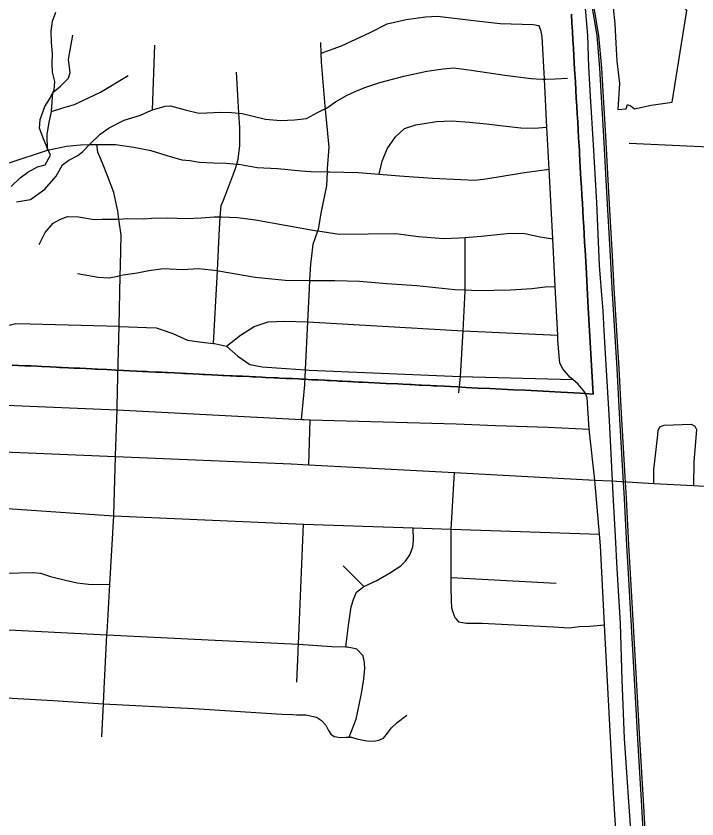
# Model space of a CAD drawing. Extents: x 114843 to 284848, y 317643 to 566895.
# Drawn here: x 202008 to 206343, y 425802 to 430914 of the extents above; entities that cross this region are included whole.
import ezdxf

# ---------------------------------------------------------------- set-up
doc = ezdxf.new("R2010")
doc.units = 0
for name, color, linetype in [('GM_X_City_Street', 7, 'Continuous'), ('GM_X_Corporation', 7, 'Continuous'), ('GM_X_Minor_Lake', 7, 'Continuous'), ('GM_X_Minor_River', 7, 'Continuous'), ('GM_X_Rail_Line', 7, 'Continuous')]:
    doc.layers.add(name, color=color, linetype=linetype)

msp = doc.modelspace()

# ---------------------------------------------------------------- linework, layer by layer
at = {"layer": 'GM_X_City_Street'}
for p, q in [((202877.2, 430316.7), (202892.2, 430728.6)), ((205911.8, 430105.4), (206654.6, 430070.6)), ((203824.9, 428345.8), (203847.4, 428565.7)), ((203872.8, 428056.1), (203881.7, 428343.8)), ((204222.3, 427281.1), (204090.8, 427413.5)), ((204778.3, 427338.3), (205448, 427302.4)), ((203796.1, 426673.5), (203804.3, 426866))]:
    msp.add_line(p, q, dxfattribs=at)
for points in [[(203951.6, 430676.5), (204080.3, 430723.8), (204262.4, 430809.9), (204371.7, 430863.6), (204492.3, 430892.9), (204614.7, 430908.2), (204690.8, 430912.5), (204940.2, 430882.8), (205089.8, 430867.4), (205299.7, 430860.7), (205337.2, 430854)], [(205644, 428482), (205629.6, 428519.9), (205587.1, 428569.6), (205553.3, 428598.8), (205536.7, 428613.2), (205490.1, 428666.8), (205469.8, 428702.7), (205463.1, 428772.8), (205458.3, 428852.9), (205456.8, 428882.2), (205440.7, 429191.1), (205436.1, 429279.8), (205424.9, 429495.9), (205401.8, 429939.9), (205387.9, 430207.1), (205372.1, 430511.6), (205357.9, 430784.1), (205349.5, 430824.1), (205337.2, 430854)], [(202208.1, 430060.9), (202206.8, 430162.6), (202218.5, 430236.5), (202234.1, 430306), (202243, 430426.4), (202292, 430467.4), (202341.2, 430518.5), (202352.1, 430554.3), (202342, 430636.7), (202370.3, 430793.1)], [(203847.4, 428565.7), (203851.8, 428660.9), (203866, 428966.3), (203875.9, 429180.6), (203879, 429230.7), (203885.6, 429336.8), (203889.3, 429367.8), (203900.5, 429460.7), (203929.3, 429545.9), (203932.8, 429556.3), (203953.5, 429670.1), (203987.3, 429833.7), (203991, 429921.8), (203991.9, 429943.9), (204001.1, 430078), (203979.2, 430317.8), (203978.5, 430324.9), (203977.2, 430339.2), (203953.9, 430620.4), (203951.6, 430676.5), (203948.8, 430744.8)], [(202475.3, 430096.7), (202543.8, 430162.6), (202601.2, 430203), (202696.8, 430250.3), (202799.9, 430283.3), (202848, 430304.1), (202877.2, 430316.7), (202958, 430340.9), (202992, 430341.8), (203085.4, 430317), (203170.9, 430296.4), (203223, 430296.8), (203311.3, 430302.2), (203379.3, 430300.2), (203426.9, 430295.9), (203447.2, 430294.1), (203596.3, 430257.5), (203692.2, 430248.6), (203780.5, 430254), (203856.8, 430261.8), (203928.1, 430299.8), (203978.5, 430324.9), (203985.1, 430328.2), (204042.3, 430366.6), (204111.8, 430408.7), (204166.6, 430433.1), (204229.5, 430459.3), (204324.6, 430490.6), (204478, 430530.2), (204623.2, 430561.9), (204727.8, 430576.8), (204796.2, 430584.9), (204905.9, 430569.5), (205119.2, 430537.1), (205288.8, 430515.9), (205319, 430514.4)], [(202234.1, 430306), (202306.7, 430328.8), (202379.3, 430351.2), (202468.3, 430393.3), (202545.2, 430429.6), (202721.7, 430535.9)], [(203265.3, 428828.8), (203287.7, 429253.1), (203289.8, 429292.7), (203301.8, 429518.4), (203308.6, 429636.2), (203314.2, 429706.6), (203329.1, 429742.3), (203367.4, 429841.7), (203393, 429909.3), (203408, 429949), (203414.4, 429971.6), (203423.2, 430002.8), (203433.3, 430088.8), (203431.9, 430203.1), (203426.9, 430295.9), (203420.8, 430409.9), (203412.3, 430556.4)], [(205319, 430514.4), (205359.2, 430512.3), (205372.1, 430511.6), (205380.8, 430511.2), (205440.9, 430513.4), (205519.3, 430519.1)], [(204319.4, 429907.3), (204339, 429990.2), (204370.9, 430067.6), (204424.7, 430144.6), (204481.9, 430197.5), (204554.5, 430221.9), (204606.7, 430230.7), (204685.1, 430243), (204783.2, 430246.8), (204895, 430238.3), (205002.8, 430227.8), (205110.5, 430215.4), (205222.2, 430202.8), (205306.2, 430200.9), (205387.9, 430207.1)], [(201963.8, 429979.2), (202208.1, 430060.9), (202329, 430085.7), (202418.9, 430093.2), (202475.3, 430096.7), (202521.3, 430096.7), (202641.3, 430096.7), (202756.9, 430078), (202866.4, 430057.5), (202967.7, 430025.2), (203063.1, 429998.9), (203115, 429993.7), (203176.8, 429984.3), (203262.6, 429978.4), (203346.6, 429976.5), (203414.4, 429971.6), (203426.5, 429970.7), (203544, 429950), (203671.8, 429943.1), (203825.5, 429927.6), (203885.4, 429924.2), (203991, 429921.8), (204003.4, 429921.6), (204185.3, 429917.5), (204319.4, 429907.3), (204448.9, 429897.5), (204660.5, 429880.7), (204840.4, 429872.6), (204926.3, 429868.7), (204984.4, 429875.3), (205076.8, 429889.3), (205245.5, 429917.6), (205401.8, 429939.9)], [(202010.6, 429732), (202098.9, 429746), (202190.5, 429812.1), (202262.5, 429894.7), (202304.2, 429965.9), (202344.9, 429997.1), (202401.6, 430025.9), (202434.2, 430051.2), (202475.3, 430096.7)], [(202656.2, 428619.4), (202663.8, 428938.3), (202671.6, 429261.8), (202673.1, 429326), (202677.7, 429518.4), (202662.6, 429621.6), (202655.3, 429671.3), (202630.1, 429790.2), (202590.6, 429897.3), (202558.5, 429978.2), (202528.1, 430047.1), (202521.3, 430096.7)], [(202154.2, 429460.1), (202194, 429535.4), (202243.4, 429594.4), (202286, 429619.5), (202336.5, 429638.4), (202406.4, 429634.8), (202506, 429618.5), (202556.1, 429621.4), (202636.1, 429619.6), (202662.6, 429621.6), (202718.2, 429625.8), (202822.2, 429623.4), (202870.3, 429626.4), (202974.4, 429630), (203094.3, 429625.3), (203186.4, 429629.2), (203268.5, 429635.4), (203308.6, 429636.2), (203316.6, 429636.3), (203418.5, 429632), (203532.1, 429617.4), (203910.6, 429548.7), (203929.3, 429545.9), (204066, 429525.2), (204250.1, 429527), (204426.2, 429529.1), (204569.8, 429509.8), (204729.5, 429498.2), (204829.6, 429501.9), (204867.9, 429504.9), (204969.9, 429512.8), (205154.4, 429530.7), (205248.3, 429528.6), (205345.9, 429508.3), (205424.9, 429495.9)], [(204828.3, 428515.5), (204838.9, 428619.5), (204855.7, 428909.9), (204867.7, 429164.3), (204867.7, 429170.5), (204867.9, 429504.9)], [(202399.9, 429274.1), (202531.4, 429251.1), (202601.3, 429247.5), (202655.3, 429258.5), (202671.6, 429261.8), (202689.7, 429265.5), (202780.1, 429279.5), (202854.4, 429293.9), (202944.7, 429305.9), (203068.6, 429299.1), (203168.8, 429306.9), (203289.8, 429292.7), (203296.5, 429292), (203531.5, 429250.5), (203721.1, 429232.2), (203879, 429230.7), (204037, 429229.1), (204195, 429225.5), (204368.7, 429211.6), (204560.4, 429197.2), (204801.9, 429173.8), (204867.7, 429170.5), (204947.7, 429166.4), (205155.8, 429169.8), (205292.1, 429178.7), (205376.3, 429188.8), (205440.7, 429191.1)], [(200768.3, 428829.8), (201465.4, 428805.5), (201603.5, 428802.9), (201651, 428808.5), (201677.5, 428811.7), (201765.4, 428834.6), (201837.1, 428871.5), (201892.8, 428908.1), (201924.6, 428932.5), (201958.5, 428944.9), (201972.7, 428948), (202006.5, 428955.4), (202098.5, 428954.4), (202663.8, 428938.3), (202667.2, 428938.2), (202839.4, 428929.9), (202899.5, 428928.6), (202937.6, 428916.9), (203005.9, 428891.6), (203100.4, 428850.5), (203190.5, 428837.4), (203265.3, 428828.8), (203270.7, 428828.2), (203348.9, 428813)], [(203348.9, 428813), (203436.8, 428881.8), (203524.1, 428937.9), (203612.8, 428966), (203718.9, 428971.6), (203866, 428966.3), (204855.7, 428909.9), (205456.8, 428882.2)], [(203348.9, 428813), (203419.6, 428747.8), (203496.4, 428696), (203574.1, 428680.2), (203665.9, 428674.1), (203851.8, 428660.9), (203873.6, 428659.4), (204838.9, 428619.5), (205553.3, 428598.8)], [(202553.8, 426325), (202564.2, 426535.6), (202568.9, 426629.9), (202586.8, 426975.1), (202587.5, 426988.9), (202605, 427293.8), (202630.2, 427731.1), (202630.5, 427737.1), (202640.8, 428108.9), (202640.9, 428116.1), (202651.2, 428406.7), (202652, 428428.9), (202656.2, 428619.4)], [(200750.3, 428503.6), (201945, 428435.8), (202651.2, 428406.7), (203824.9, 428345.8), (203839.8, 428345), (203881.7, 428343.8), (204810.9, 428317), (205061.2, 428307.6), (205395.5, 428297), (205657.9, 428283.7)], [(205693.2, 427959.2), (205657.9, 428283.7), (205644, 428482)], [(206068.4, 427938.3), (206068.7, 428025.1), (206093.9, 428247.7), (206095.8, 428275.8), (206107.7, 428297.8), (206133.7, 428310), (206306.1, 428314.6), (206330.2, 428302.7), (206340.3, 428280.6), (206323.1, 428076.1), (206321.9, 427924)], [(200734.5, 428196.4), (201928.2, 428139.6), (202085.6, 428132.1), (202640.8, 428108.9), (203760.4, 428062.1), (203872.8, 428056.1), (204799, 428006.8), (205693.2, 427959.2)], [(204804.2, 427082.8), (204791.2, 427115.3), (204782.1, 427143.7), (204781.6, 427193.9), (204778.1, 427274.3), (204778.3, 427338.3), (204779.1, 427645.9), (204799, 428006.8)], [(205730.5, 423218.9), (205735.3, 423338), (205747.6, 423470.1), (205772, 423655.8), (205792.8, 423898.6), (205829.3, 424101.1), (205877.9, 424377.6), (205882.1, 424497.9), (205880.5, 424646.2), (205853.8, 425295.8), (205811.2, 425965.3), (205772.7, 426717), (205755.5, 427037.9), (205728.4, 427540.8), (205722.1, 427615.8), (205693.2, 427959.2)], [(205693.2, 427959.2), (205797.3, 427953.6), (206068.4, 427938.3), (206321.9, 427924), (206559.6, 427910.7)], [(200716.5, 427845.8), (201889.5, 427781.6), (201907.8, 427780.6), (201921.5, 427779.8), (202630.2, 427731.1), (203839.2, 427679.6), (204536.8, 427654.6), (204779.1, 427645.9), (205722.1, 427615.8)], [(203804.3, 426866), (203805.2, 426885.3), (203806.5, 426915.5), (203839.2, 427679.6)], [(204107.6, 426898.6), (204124.4, 427032.9), (204141.3, 427151.4), (204158.8, 427205.7), (204176.5, 427246), (204222.3, 427281.1), (204301.9, 427317.4), (204391.5, 427370.5), (204457.1, 427413.3), (204486.8, 427443.6), (204514.5, 427484), (204534, 427532.3), (204537.7, 427576.5), (204536.8, 427654.6)], [(200695.7, 427440.5), (200873.9, 427434.2), (200994, 427439.5), (201216.1, 427445.8), (201330.4, 427422.9), (201530.9, 427386.9), (201643.2, 427368), (201729.3, 427356.9), (201801.4, 427359.7), (201943.4, 427367.2), (202115.5, 427371), (202163.6, 427367.4), (202227.9, 427346), (202322.2, 427323), (202396.4, 427305.7), (202468.5, 427296.4), (202605, 427293.8)], [(200681, 427069.3), (201247.9, 427039.2), (201876.8, 427009.7), (202586.8, 426975.1), (203230.5, 426941.5), (203806.5, 426915.5), (204019.6, 426899.5), (204107.6, 426898.6), (204115.7, 426898.5), (204149.8, 426890.9), (204175.9, 426885.1)], [(204804.2, 427082.8), (204825.5, 427056.1), (204875.3, 427048.6), (204975.4, 427047.6), (205221.4, 427036.2), (205429.3, 427024), (205529.3, 427019), (205593.7, 427027.1), (205661.9, 427029.1), (205755.5, 427037.9)], [(204129.1, 426323.3), (204174.1, 426438), (204204.7, 426590.7), (204219.9, 426677.1), (204229.1, 426757.4), (204226.7, 426797.5), (204218.3, 426839.5), (204175.9, 426885.1)], [(200667.7, 426629.7), (200933.5, 426627), (201474.2, 426602.5), (201860.5, 426577.1), (201868.8, 426576.5), (202245.3, 426556.4), (202564.2, 426535.6), (203140.6, 426505.5), (203700.9, 426470), (203767.8, 426465.8)], [(203767.8, 426465.8), (203793.5, 426464.2), (203853.5, 426464.8), (203921.7, 426449.5), (203951.9, 426429.7), (203980.2, 426399.9), (203996.6, 426366), (204012.8, 426342.1), (204033, 426326.3), (204049.3, 426323.9), (204071.1, 426320.7), (204107.1, 426323.1), (204129.1, 426323.3), (204143.1, 426323.4), (204177.2, 426311.8), (204241.4, 426298.4), (204285.5, 426296.8), (204317.4, 426303.2), (204347.4, 426315.5), (204373.1, 426347.9), (204398.8, 426382.2), (204434.5, 426416.7), (204496.1, 426463.4)]]:
    msp.add_lwpolyline(points, dxfattribs=at)
at = {"layer": 'GM_X_Corporation'}
for points in [[(205544.5, 430924.9), (205547.8, 430868.8), (205550.8, 430816.8), (205553.8, 430763.3), (205556.8, 430711.1), (205559.9, 430658.6), (205564.7, 430574.9), (205569.3, 430494.2), (205572.3, 430442.9), (205575.2, 430392), (205578.1, 430341), (205581.1, 430290.3), (205584, 430240), (205586.9, 430188.5), (205589.8, 430138), (205592.7, 430087.5), (205594.6, 430055.3), (205595.7, 430035.8), (205600.5, 429951.9), (205605.1, 429873.3), (205607.9, 429823.9), (205610.7, 429774.4), (205613.7, 429723.7), (205616.5, 429673.9), (205619.4, 429624.4), (205622.3, 429573.7), (205625.1, 429524.7), (205628.1, 429473.5), (205630.8, 429425.5), (205639.4, 429275.6), (205642, 429224.8), (205651.6, 429056.3), (205682.8, 428506.6), (205601.7, 428513.7), (205477.6, 428519.8), (205401.8, 428523.4), (205326.7, 428527.1), (205250.7, 428530.8), (205174.9, 428534.5), (205099.6, 428538.1), (205023.8, 428541.8), (204947.8, 428545.5), (204871.3, 428549.2), (204820.8, 428552.1), (204773.7, 428554.5), (204735.3, 428556.4), (204687.1, 428558.8), (204663.4, 428560), (204646.6, 428560.9), (204588.7, 428563.8), (204575.3, 428564.4), (204523.5, 428567), (204513.9, 428567.5), (204471.5, 428569.6), (204438.9, 428571.3), (204364.3, 428575), (204214.3, 428582.3), (204190.4, 428583.5), (204155.9, 428585.3), (204138.8, 428586.1), (204120.6, 428587.1), (204085.9, 428588.9), (204063.9, 428590), (204051.1, 428590.6), (204011.1, 428592.7), (203988.1, 428593.9), (203971.4, 428594.7), (203931.3, 428596.9), (203905.6, 428598.1), (203892.3, 428598.6), (203842.1, 428601.2), (203826, 428602.3), (203804.8, 428603.3), (203765.4, 428605.2), (203750.3, 428605.9), (203727.5, 428607), (203687.5, 428608.9), (203674.7, 428609.5), (203649.3, 428610.7), (203595.5, 428613.2), (203572.2, 428614.3), (203532, 428616.2), (203512.6, 428617.1), (203492.6, 428618.1), (203449.5, 428620.1), (203434.2, 428620.8), (203411.8, 428621.9), (203386.4, 428623.1), (203370.3, 428623.8), (203333.4, 428625.7), (203321.8, 428626.2), (203293.6, 428627.6), (203253.9, 428629.6), (203213, 428631.6), (203197.5, 428632.4), (203173.7, 428633.6), (203133.9, 428635.5), (203093.2, 428637.5), (203077, 428638.4), (203054, 428639.5), (203014, 428641.5), (202972.6, 428643.5), (202957.7, 428644.3), (202933.4, 428645.5), (202897.2, 428647.3), (202852.6, 428649.5), (202837.6, 428650.2), (202813.8, 428651.4), (202774.1, 428653.3), (202732.3, 428655.4), (202693.1, 428657.4), (202643.5, 428660.2), (202586, 428663), (202527.5, 428665.7), (202513.5, 428666.4), (202490.9, 428667.5), (202453.4, 428669.2), (202413.4, 428671.1), (202398.9, 428671.8), (202376.2, 428672.9), (202342.1, 428674.5), (202301.7, 428676.4), (202284.6, 428677.2), (202263.1, 428678.2), (202225.1, 428680), (202171.6, 428682.6), (202142.8, 428683.9), (202103.7, 428685.8), (202063.7, 428687.7), (202022.8, 428689.6), (201983.1, 428691.5)], [(201983.1, 428691.5), (202022.8, 428689.6), (202063.7, 428687.7), (202103.7, 428685.8), (202142.8, 428683.9), (202171.6, 428682.6), (202225.1, 428680), (202263.1, 428678.2), (202284.6, 428677.2), (202301.7, 428676.4), (202342.1, 428674.5), (202376.2, 428672.9), (202398.9, 428671.8), (202413.4, 428671.1), (202453.4, 428669.2), (202490.9, 428667.5), (202513.5, 428666.4), (202527.5, 428665.7), (202586, 428663), (202643.5, 428660.2), (202693.1, 428657.4), (202732.3, 428655.4), (202774.1, 428653.3), (202813.8, 428651.4), (202837.6, 428650.2), (202852.6, 428649.5), (202897.2, 428647.3), (202933.4, 428645.5), (202957.7, 428644.3), (202972.6, 428643.5), (203014, 428641.5), (203054, 428639.5), (203077, 428638.4), (203093.2, 428637.5), (203133.9, 428635.5), (203173.7, 428633.6), (203197.5, 428632.4), (203213, 428631.6), (203253.9, 428629.6), (203293.6, 428627.6), (203321.8, 428626.2), (203333.4, 428625.7), (203370.3, 428623.8), (203386.4, 428623.1), (203411.8, 428621.9), (203434.2, 428620.8), (203449.5, 428620.1), (203492.6, 428618.1), (203512.6, 428617.1), (203532, 428616.2), (203572.2, 428614.3), (203595.5, 428613.2), (203649.3, 428610.7), (203674.7, 428609.5), (203687.5, 428608.9), (203727.5, 428607), (203750.3, 428605.9), (203765.4, 428605.2), (203804.8, 428603.3), (203826, 428602.3), (203842.1, 428601.2), (203892.3, 428598.6), (203905.6, 428598.1), (203931.3, 428596.9), (203971.4, 428594.7), (203988.1, 428593.9), (204011.1, 428592.7), (204051.1, 428590.6), (204063.9, 428590), (204085.9, 428588.9), (204120.6, 428587.1), (204138.8, 428586.1), (204155.9, 428585.3), (204190.4, 428583.5), (204214.3, 428582.3), (204364.3, 428575), (204438.9, 428571.3), (204471.5, 428569.6), (204513.9, 428567.5), (204523.5, 428567), (204575.3, 428564.4), (204588.7, 428563.8), (204646.6, 428560.9), (204663.4, 428560), (204687.1, 428558.8), (204735.3, 428556.4), (204773.7, 428554.5), (204820.8, 428552.1), (204871.3, 428549.2), (204947.8, 428545.5), (205023.8, 428541.8), (205099.6, 428538.1), (205174.9, 428534.5), (205250.7, 428530.8), (205326.7, 428527.1), (205401.8, 428523.4), (205477.6, 428519.8), (205601.7, 428513.7), (205682.8, 428506.6), (205651.6, 429056.3), (205642, 429224.8), (205639.4, 429275.6), (205630.8, 429425.5), (205628.1, 429473.5), (205625.1, 429524.7), (205622.3, 429573.7), (205619.4, 429624.4), (205616.5, 429673.9), (205613.7, 429723.7), (205610.7, 429774.4), (205607.9, 429823.9), (205605.1, 429873.3), (205600.5, 429951.9), (205595.7, 430035.8), (205594.6, 430055.3), (205592.7, 430087.5), (205589.8, 430138), (205586.9, 430188.5), (205584, 430240), (205581.1, 430290.3), (205578.1, 430341), (205575.2, 430392), (205572.3, 430442.9), (205569.3, 430494.2), (205564.7, 430574.9), (205559.9, 430658.6), (205556.8, 430711.1), (205553.8, 430763.3), (205550.8, 430816.8), (205547.8, 430868.8), (205544.5, 430924.9)]]:
    msp.add_lwpolyline(points, dxfattribs=at)
at = {"layer": 'GM_X_Minor_Lake'}
for points in [[(206051, 430347.3), (206185.7, 430364.9), (206278.9, 430948.2), (206203, 431052.6), (206125.4, 432370.1), (206039.3, 432334.2)], [(205799.3, 431069.4), (205820, 430864.6), (205827.3, 430742.2), (205832.6, 430625.8), (205849.7, 430485.2), (205840.7, 430318.8), (205892.7, 430322.4), (205900.9, 430350.4), (205924.8, 430340.2), (205944.8, 430324), (206051, 430347.3)]]:
    msp.add_lwpolyline(points, dxfattribs=at)
at = {"layer": 'GM_X_Minor_River'}
for points in [[(202251.1, 430444.2), (202255.5, 430496.3), (202239.8, 430556.6), (202238.2, 430612.8), (202240.6, 430675), (202233, 430745.2), (202231.5, 430817.5), (202239.9, 430881.6), (202262.2, 430939.6)], [(201977.1, 429828.4), (202033.5, 429884.1), (202083.8, 429919.9), (202144, 429953.5), (202194.1, 429967.2), (202226.5, 430029.1), (202204.8, 430081.4), (202179.2, 430141.8), (202157.6, 430200.2), (202161.9, 430254.3), (202190.4, 430338.3), (202224.8, 430390.2), (202251.1, 430444.2)]]:
    msp.add_lwpolyline(points, dxfattribs=at)
at = {"layer": 'GM_X_Rail_Line'}
for points in [[(205950.1, 425331.1), (205911.1, 425881), (205881.1, 426313.4), (205868.2, 426687.5), (205856.7, 427047.2), (205834.9, 427397), (205825.2, 427601), (205810.1, 427868.7), (205793.6, 428214.5), (205785.3, 428376.2), (205766.2, 428692.9), (205752.5, 428910.2), (205747, 429036), (205734.8, 429164.5), (205722.5, 429324.9), (205705.9, 429727.7), (205684, 430093.3), (205666.2, 430404.7), (205655.2, 430590.2), (205648.3, 430792.9), (205608.9, 431259.2)], [(206012, 425543.2), (205989.6, 425918.4), (205964.9, 426345.8), (205943.5, 426729.2), (205924.4, 427065.8), (205905.3, 427400.9), (205897.2, 427543.6), (205881.5, 427842.9), (205872.9, 427979.4), (205849.8, 428384.6), (205835.2, 428668.8), (205803.3, 429181.3), (205792.3, 429386.2), (205769.4, 429789.5), (205749.8, 430147.8), (205733.2, 430434.2), (205724.7, 430581.9), (205707.2, 430789.1), (205673.4, 430990.2)], [(206024.6, 425543.8), (206002.2, 425919.2), (205977.4, 426346.5), (205956, 426729.9), (205936.9, 427066.6), (205917.9, 427401.7), (205909.8, 427544.3), (205894, 427843.6), (205885.5, 427980.1), (205862.4, 428385.3), (205847.7, 428669.5), (205815.8, 429182), (205804.9, 429386.9), (205781.9, 429790.2), (205762.4, 430148.5), (205745.8, 430434.9), (205737.2, 430582.8), (205719.7, 430790.7), (205685.7, 430992.5)]]:
    msp.add_lwpolyline(points, dxfattribs=at)

doc.saveas('drawing.dxf')
